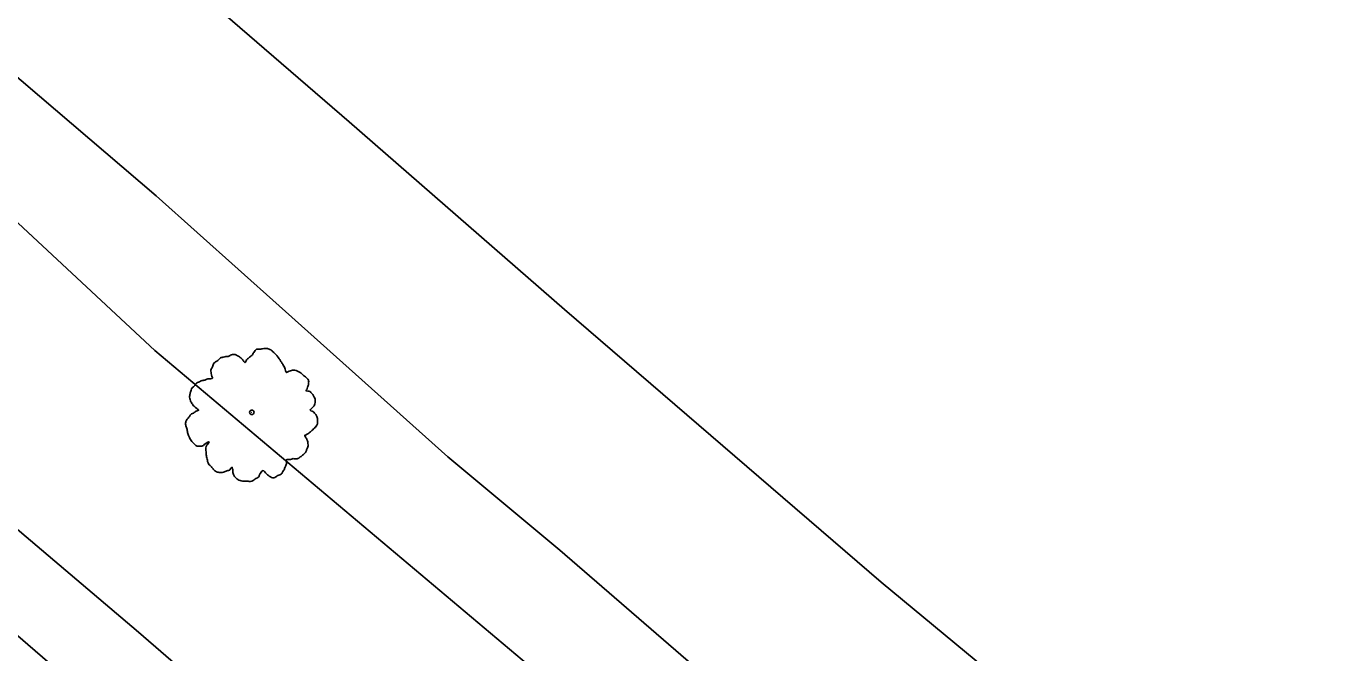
# Model space of a CAD drawing. Extents: x 2076109 to 2080761, y 592812 to 596750.
# Drawn here: x 2076533.2 to 2076678.1, y 596532.9 to 596602.3 of the extents above; entities that cross this region are included whole.
import ezdxf

# ---------------------------------------------------------------- set-up
doc = ezdxf.new("R2010")
doc.units = 0
for name, color, linetype in [('RD_EX_Fence_ChLk', 7, 'Continuous'), ('RD_EX_Misc', 7, 'Continuous'), ('RD_EX_Road', 7, 'Continuous'), ('RD_EX_VEG', 7, 'Continuous')]:
    doc.layers.add(name, color=color, linetype=linetype)

msp = doc.modelspace()

# ---------------------------------------------------------------- linework, layer by layer
at = {"layer": 'RD_EX_Fence_ChLk'}
msp.add_lwpolyline([(2076421.67, 596703.84), (2076420.04, 596678.46), (2076435, 596664.99), (2076476.98, 596628.77), (2076494.9, 596613.54), (2076529.02, 596583.47), (2076547.46, 596566.35), (2076588.83, 596531.53), (2076656.07, 596472.58), (2076690.89, 596443.2), (2076724.42, 596413.81), (2076777.76, 596368.9), (2076804.64, 596345.73), (2076822.97, 596329.73)], dxfattribs=at)
msp.add_lwpolyline([(2076421.67, 596703.84), (2076420.04, 596678.46), (2076435, 596664.99), (2076476.98, 596628.77), (2076494.9, 596613.54), (2076529.02, 596583.47), (2076547.46, 596566.35), (2076588.83, 596531.53), (2076656.07, 596472.58), (2076690.89, 596443.2), (2076724.42, 596413.81), (2076777.76, 596368.9), (2076804.64, 596345.73), (2076822.97, 596329.73)], dxfattribs=at)
at = {"layer": 'RD_EX_Misc'}
msp.add_lwpolyline([(2076810.47, 596295.64), (2076777.15, 596324.36), (2076741.65, 596354.97), (2076702.03, 596388.72), (2076677.4, 596409.97), (2076647.32, 596435.89), (2076621.03, 596458.58), (2076590.12, 596485.04), (2076559.73, 596511.07), (2076528.18, 596538.3), (2076511.92, 596552.28), (2076473.05, 596585.81), (2076454.39, 596601.84), (2076432.84, 596620.26), (2076409.88, 596640.05), (2076391.02, 596656.42), (2076366.25, 596677.71), (2076342.59, 596698.16), (2076317.7, 596719.66), (2076298.57, 596736.16), (2076283.82, 596748.95)], dxfattribs=at)
at = {"layer": 'RD_EX_Road'}
for points in [[(2076295.81, 596750.03), (2076327.33, 596722.94), (2076360.43, 596694.1), (2076392.1, 596666.86), (2076422.24, 596640.73), (2076455.24, 596612.56), (2076486.01, 596586.14), (2076511.22, 596564.37), (2076545.63, 596535.19), (2076573.69, 596510.93), (2076594.17, 596493.79), (2076616.52, 596474.15), (2076639.68, 596454.59), (2076664.74, 596432.37), (2076686.11, 596413.8), (2076717.68, 596386.95), (2076745.58, 596362.77), (2076775.65, 596337.23), (2076797.83, 596318.25), (2076816.41, 596301.99)], [(2076842.97, 596352.71), (2076832.37, 596362.19), (2076820.52, 596372), (2076794.64, 596393.55), (2076774.42, 596413.16), (2076753.99, 596431.61), (2076731.69, 596450.01), (2076701.65, 596478.13), (2076672.55, 596503.52), (2076646.56, 596525.28), (2076627.87, 596540.71), (2076592.82, 596570.89), (2076568.98, 596591.67), (2076548.54, 596609.33), (2076527.99, 596626.43), (2076515.1, 596637.29), (2076494.85, 596655.12), (2076477.27, 596670.31), (2076468.82, 596677.3), (2076461.99, 596669.18), (2076455.15, 596661.07)], [(2076842.97, 596352.71), (2076832.37, 596362.19), (2076820.52, 596372), (2076794.64, 596393.55), (2076774.42, 596413.16), (2076753.99, 596431.61), (2076731.69, 596450.01), (2076701.65, 596478.13), (2076672.55, 596503.52), (2076646.56, 596525.28), (2076627.87, 596540.71), (2076592.82, 596570.89), (2076568.98, 596591.67), (2076548.54, 596609.33), (2076527.99, 596626.43), (2076515.1, 596637.29), (2076494.85, 596655.12), (2076477.27, 596670.31), (2076468.82, 596677.3), (2076461.99, 596669.18), (2076455.15, 596661.07)], [(2076455.15, 596661.07), (2076476.63, 596642.92), (2076494.95, 596628.34), (2076515.98, 596609.91), (2076530.88, 596597.77), (2076547.6, 596583.48), (2076561.23, 596571.31), (2076579.89, 596554.59), (2076592.31, 596544.26), (2076607.07, 596531.52), (2076649.41, 596493.37), (2076665.89, 596479.72), (2076693.1, 596458.59), (2076737.13, 596423.64), (2076779.57, 596383.19), (2076807.07, 596359.79), (2076830.55, 596340.86)], [(2076455.15, 596661.07), (2076476.63, 596642.92), (2076494.95, 596628.34), (2076515.98, 596609.91), (2076530.88, 596597.77), (2076547.6, 596583.48), (2076561.23, 596571.31), (2076579.89, 596554.59), (2076592.31, 596544.26), (2076607.07, 596531.52), (2076649.41, 596493.37), (2076665.89, 596479.72), (2076693.1, 596458.59), (2076737.13, 596423.64), (2076779.57, 596383.19), (2076807.07, 596359.79), (2076830.55, 596340.86)]]:
    msp.add_lwpolyline(points, dxfattribs=at)
at = {"layer": 'RD_EX_VEG'}
for centre, radius in [((2076558.2, 596559.53), 0.25), ((2076558.2, 596559.53), 0.25), ((2076558.18, 596559.53), 0.0001), ((2076558.18, 596559.53), 0.0001)]:
    msp.add_circle(centre, radius, dxfattribs=at)
for points in [[(2076564.51, 596562.94), (2076564.38, 596563.21), (2076564.13, 596563.45), (2076563.92, 596563.61), (2076563.75, 596563.77), (2076563.55, 596563.92), (2076563.25, 596564.09), (2076562.96, 596564.19), (2076562.69, 596564.18), (2076562.47, 596564.11), (2076562.2, 596564.02), (2076562.05, 596563.93), (2076561.97, 596564.03), (2076561.91, 596564.17), (2076561.86, 596564.43), (2076561.73, 596564.64), (2076561.61, 596564.86), (2076561.42, 596565.15), (2076561.24, 596565.46), (2076561.07, 596565.67), (2076560.86, 596565.93), (2076560.57, 596566.2), (2076560.29, 596566.44), (2076559.92, 596566.58), (2076559.39, 596566.56), (2076559.02, 596566.5), (2076558.73, 596566.5), (2076558.41, 596566.15), (2076558.19, 596565.83), (2076558.03, 596565.71), (2076557.7, 596565.43), (2076557.55, 596565.24), (2076557.44, 596565.03), (2076557.38, 596565.08), (2076557.15, 596565.38), (2076556.92, 596565.59), (2076556.51, 596565.85), (2076556.21, 596565.94), (2076555.87, 596565.87), (2076555.56, 596565.72), (2076555.33, 596565.7), (2076555.06, 596565.63), (2076554.98, 596565.62), (2076554.67, 596565.5), (2076554.33, 596565.19), (2076554.04, 596565), (2076553.9, 596564.78), (2076553.83, 596564.56), (2076553.69, 596564.29), (2076553.7, 596563.83), (2076553.77, 596563.5), (2076553.85, 596563.31), (2076553.32, 596563.22), (2076552.99, 596563.09), (2076552.59, 596563), (2076552.52, 596562.96), (2076552.08, 596562.77), (2076551.87, 596562.48), (2076551.58, 596562.23), (2076551.47, 596561.97), (2076551.35, 596561.58), (2076551.31, 596561.19), (2076551.45, 596560.69), (2076551.67, 596560.36), (2076552.1, 596559.94), (2076552.29, 596559.76), (2076552.13, 596559.7), (2076551.81, 596559.49), (2076551.44, 596559.28), (2076551.23, 596558.99), (2076551.04, 596558.77), (2076550.9, 596558.52), (2076550.87, 596558.12), (2076551, 596557.74), (2076551.08, 596557.29), (2076551.23, 596556.87), (2076551.46, 596556.42), (2076551.88, 596555.97), (2076552.13, 596555.79), (2076552.33, 596555.79), (2076552.75, 596555.8), (2076552.92, 596555.96), (2076553.46, 596556.23), (2076553.35, 596556.06), (2076553.14, 596555.73), (2076553.12, 596555.15), (2076553.17, 596554.72), (2076553.27, 596554.23), (2076553.35, 596553.93), (2076553.65, 596553.55), (2076553.9, 596553.27), (2076554.19, 596553), (2076554.58, 596552.87), (2076554.91, 596552.86), (2076555.17, 596552.95), (2076555.53, 596553.07), (2076555.71, 596553.11)], [(2076564.51, 596562.94), (2076564.38, 596563.21), (2076564.13, 596563.45), (2076563.92, 596563.61), (2076563.75, 596563.77), (2076563.55, 596563.92), (2076563.25, 596564.09), (2076562.96, 596564.19), (2076562.69, 596564.18), (2076562.47, 596564.11), (2076562.2, 596564.02), (2076562.05, 596563.93), (2076561.97, 596564.03), (2076561.91, 596564.17), (2076561.86, 596564.43), (2076561.73, 596564.64), (2076561.61, 596564.86), (2076561.42, 596565.15), (2076561.24, 596565.46), (2076561.07, 596565.67), (2076560.86, 596565.93), (2076560.57, 596566.2), (2076560.29, 596566.44), (2076559.92, 596566.58), (2076559.39, 596566.56), (2076559.02, 596566.5), (2076558.73, 596566.5), (2076558.41, 596566.15), (2076558.19, 596565.83), (2076558.03, 596565.71), (2076557.7, 596565.43), (2076557.55, 596565.24), (2076557.44, 596565.03), (2076557.38, 596565.08), (2076557.15, 596565.38), (2076556.92, 596565.59), (2076556.51, 596565.85), (2076556.21, 596565.94), (2076555.87, 596565.87), (2076555.56, 596565.72), (2076555.33, 596565.7), (2076555.06, 596565.63), (2076554.98, 596565.62), (2076554.67, 596565.5), (2076554.33, 596565.19), (2076554.04, 596565), (2076553.9, 596564.78), (2076553.83, 596564.56), (2076553.69, 596564.29), (2076553.7, 596563.83), (2076553.77, 596563.5), (2076553.85, 596563.31), (2076553.32, 596563.22), (2076552.99, 596563.09), (2076552.59, 596563), (2076552.52, 596562.96), (2076552.08, 596562.77), (2076551.87, 596562.48), (2076551.58, 596562.23), (2076551.47, 596561.97), (2076551.35, 596561.58), (2076551.31, 596561.19), (2076551.45, 596560.69), (2076551.67, 596560.36), (2076552.1, 596559.94), (2076552.29, 596559.76), (2076552.13, 596559.7), (2076551.81, 596559.49), (2076551.44, 596559.28), (2076551.23, 596558.99), (2076551.04, 596558.77), (2076550.9, 596558.52), (2076550.87, 596558.12), (2076551, 596557.74), (2076551.08, 596557.29), (2076551.23, 596556.87), (2076551.46, 596556.42), (2076551.88, 596555.97), (2076552.13, 596555.79), (2076552.33, 596555.79), (2076552.75, 596555.8), (2076552.92, 596555.96), (2076553.46, 596556.23), (2076553.35, 596556.06), (2076553.14, 596555.73), (2076553.12, 596555.15), (2076553.17, 596554.72), (2076553.27, 596554.23), (2076553.35, 596553.93), (2076553.65, 596553.55), (2076553.9, 596553.27), (2076554.19, 596553), (2076554.58, 596552.87), (2076554.91, 596552.86), (2076555.17, 596552.95), (2076555.53, 596553.07), (2076555.71, 596553.11)], [(2076555.71, 596553.11), (2076555.82, 596553.26), (2076556.02, 596553.43), (2076556.03, 596553.35), (2076556.08, 596553.18), (2076556.1, 596552.87), (2076556.15, 596552.64), (2076556.33, 596552.37), (2076556.55, 596552.18), (2076557.01, 596551.93), (2076557.56, 596551.92), (2076558.04, 596551.88), (2076558.36, 596551.97), (2076558.53, 596552.13), (2076558.96, 596552.39), (2076559.08, 596552.69), (2076559.16, 596552.8), (2076559.46, 596553.08), (2076559.54, 596553.04), (2076559.72, 596552.82), (2076560.01, 596552.56), (2076560.26, 596552.38), (2076560.52, 596552.27), (2076560.75, 596552.32), (2076561.09, 596552.54), (2076561.46, 596552.69), (2076561.55, 596552.83), (2076561.64, 596552.99), (2076561.77, 596553.15), (2076561.83, 596553.36), (2076561.91, 596553.52), (2076561.95, 596553.65), (2076562.02, 596553.84), (2076562.04, 596554.05), (2076562.01, 596554.21), (2076562.12, 596554.32), (2076562.36, 596554.29), (2076562.47, 596554.3), (2076562.68, 596554.39), (2076563.1, 596554.36), (2076563.47, 596554.52), (2076563.82, 596554.77), (2076564.03, 596554.95), (2076564.2, 596555.21), (2076564.32, 596555.51), (2076564.41, 596555.7), (2076564.43, 596555.92), (2076564.38, 596556.26), (2076564.3, 596556.5), (2076564.13, 596556.81), (2076564.07, 596557.01), (2076564.13, 596557.01), (2076564.26, 596557.08), (2076564.5, 596557.22), (2076564.85, 596557.51), (2076565.21, 596557.88), (2076565.23, 596557.9), (2076565.4, 596558.11), (2076565.47, 596558.4), (2076565.47, 596558.6), (2076565.48, 596558.84), (2076565.38, 596559.07), (2076565.23, 596559.33), (2076565.05, 596559.54), (2076564.86, 596559.67), (2076564.67, 596559.76), (2076564.76, 596559.9), (2076564.97, 596560.13), (2076565.08, 596560.25), (2076565.16, 596560.47), (2076565.22, 596560.76), (2076565.11, 596561.21), (2076564.74, 596561.72), (2076564.41, 596561.88), (2076564.19, 596561.93), (2076564.27, 596562.03), (2076564.35, 596562.3), (2076564.45, 596562.48), (2076564.47, 596562.69), (2076564.49, 596562.87), (2076564.48, 596562.98)], [(2076555.71, 596553.11), (2076555.82, 596553.26), (2076556.02, 596553.43), (2076556.03, 596553.35), (2076556.08, 596553.18), (2076556.1, 596552.87), (2076556.15, 596552.64), (2076556.33, 596552.37), (2076556.55, 596552.18), (2076557.01, 596551.93), (2076557.56, 596551.92), (2076558.04, 596551.88), (2076558.36, 596551.97), (2076558.53, 596552.13), (2076558.96, 596552.39), (2076559.08, 596552.69), (2076559.16, 596552.8), (2076559.46, 596553.08), (2076559.54, 596553.04), (2076559.72, 596552.82), (2076560.01, 596552.56), (2076560.26, 596552.38), (2076560.52, 596552.27), (2076560.75, 596552.32), (2076561.09, 596552.54), (2076561.46, 596552.69), (2076561.55, 596552.83), (2076561.64, 596552.99), (2076561.77, 596553.15), (2076561.83, 596553.36), (2076561.91, 596553.52), (2076561.95, 596553.65), (2076562.02, 596553.84), (2076562.04, 596554.05), (2076562.01, 596554.21), (2076562.12, 596554.32), (2076562.36, 596554.29), (2076562.47, 596554.3), (2076562.68, 596554.39), (2076563.1, 596554.36), (2076563.47, 596554.52), (2076563.82, 596554.77), (2076564.03, 596554.95), (2076564.2, 596555.21), (2076564.32, 596555.51), (2076564.41, 596555.7), (2076564.43, 596555.92), (2076564.38, 596556.26), (2076564.3, 596556.5), (2076564.13, 596556.81), (2076564.07, 596557.01), (2076564.13, 596557.01), (2076564.26, 596557.08), (2076564.5, 596557.22), (2076564.85, 596557.51), (2076565.21, 596557.88), (2076565.23, 596557.9), (2076565.4, 596558.11), (2076565.47, 596558.4), (2076565.47, 596558.6), (2076565.48, 596558.84), (2076565.38, 596559.07), (2076565.23, 596559.33), (2076565.05, 596559.54), (2076564.86, 596559.67), (2076564.67, 596559.76), (2076564.76, 596559.9), (2076564.97, 596560.13), (2076565.08, 596560.25), (2076565.16, 596560.47), (2076565.22, 596560.76), (2076565.11, 596561.21), (2076564.74, 596561.72), (2076564.41, 596561.88), (2076564.19, 596561.93), (2076564.27, 596562.03), (2076564.35, 596562.3), (2076564.45, 596562.48), (2076564.47, 596562.69), (2076564.49, 596562.87), (2076564.48, 596562.98)]]:
    msp.add_spline(points, degree=3, dxfattribs=at)

doc.saveas('drawing.dxf')
